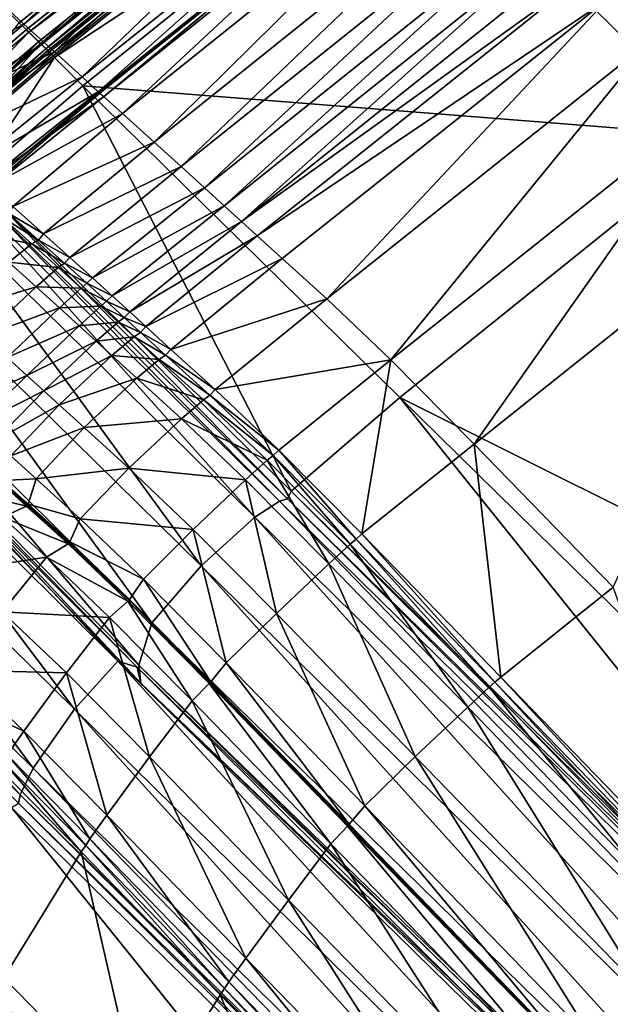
# Model space of a CAD drawing. Header units: millimetres. Extents: x 2387 to 13955, y -4964 to 364.
# Tile 234 of 656: x 6217 to 6232, y -4334 to -4310. Entities that reach past the tile are written whole.
import ezdxf

# ---------------------------------------------------------------- set-up
doc = ezdxf.new("R2010")
doc.units = ezdxf.units.MM
doc.header["$MEASUREMENT"] = 0
doc.layers.add('Predefinito', color=7, linetype='Continuous', true_color=0x000000)

msp = doc.modelspace()

# ---------------------------------------------------------------- linework, layer by layer
at = {"layer": 'Predefinito'}
for points in [[(6243.184, -4302.548, 1229.217), (6231.635, -4309.879, 1229.211), (6232.71, -4310.854, 1230.011)], [(6224.782, -4303.645, 1220.217), (6216.977, -4309.932, 1220.204), (6217.584, -4310.482, 1223.224)], [(6217.584, -4310.482, 1223.224), (6225.393, -4304.201, 1223.246), (6224.782, -4303.645, 1220.217)], [(6225.26, -4304.191, 790.483), (6217.472, -4310.454, 790.507), (6217.123, -4310.114, 792.875)], [(6217.989, -4310.954, 789.703), (6217.472, -4310.454, 790.507), (6225.26, -4304.191, 790.483)], [(6225.393, -4304.201, 1223.246), (6217.584, -4310.482, 1223.224), (6218.322, -4311.15, 1224.958)], [(6225.26, -4304.191, 790.483), (6225.708, -4304.74, 789.682), (6217.989, -4310.954, 789.703)], [(6218.322, -4311.15, 1224.958), (6226.14, -4304.88, 1224.99), (6225.393, -4304.201, 1223.246)], [(6217.641, -4310.62, 788.516), (6225.426, -4304.354, 788.53), (6225.505, -4304.396, 786.101)], [(6225.426, -4304.354, 788.53), (6217.641, -4310.62, 788.516), (6218.009, -4310.974, 789.465)], [(6225.505, -4304.396, 786.101), (6217.698, -4310.68, 786.099), (6217.641, -4310.62, 788.516)], [(6217.698, -4310.68, 786.099), (6225.505, -4304.396, 786.101), (6225.737, -4304.632, 783.683)], [(6218.009, -4310.974, 789.465), (6225.726, -4304.758, 789.473), (6225.426, -4304.354, 788.53)], [(6225.737, -4304.632, 783.683), (6217.935, -4310.913, 783.696), (6217.698, -4310.68, 786.099)], [(6218.108, -4311.082, 782.786), (6217.935, -4310.913, 783.696), (6225.737, -4304.632, 783.683)], [(6218.295, -4311.249, 789.632), (6217.989, -4310.954, 789.703), (6225.708, -4304.74, 789.682)], [(6225.726, -4304.758, 789.473), (6218.009, -4310.974, 789.465), (6218.295, -4311.249, 789.632)], [(6225.737, -4304.632, 783.683), (6225.894, -4304.81, 782.772), (6218.108, -4311.082, 782.786)], [(6225.708, -4304.74, 789.682), (6225.966, -4305.067, 789.625), (6218.295, -4311.249, 789.632)], [(6218.295, -4311.249, 789.632), (6225.966, -4305.067, 789.625), (6225.726, -4304.758, 789.473)], [(6218.19, -4311.161, 782.609), (6218.108, -4311.082, 782.786), (6225.894, -4304.81, 782.772)], [(6218.151, -4311.125, 782.406), (6225.936, -4304.851, 782.406), (6226.115, -4305.005, 780.581)], [(6225.936, -4304.851, 782.406), (6218.151, -4311.125, 782.406), (6218.19, -4311.161, 782.609)], [(6226.115, -4305.005, 780.581), (6218.316, -4311.289, 780.577), (6218.151, -4311.125, 782.406)], [(6225.894, -4304.81, 782.772), (6225.965, -4304.895, 782.602), (6218.19, -4311.161, 782.609)], [(6218.19, -4311.161, 782.609), (6225.965, -4304.895, 782.602), (6225.936, -4304.851, 782.406)], [(6218.316, -4311.289, 780.577), (6226.115, -4305.005, 780.581), (6226.809, -4305.681, 775.523)], [(6226.14, -4304.88, 1224.99), (6218.322, -4311.15, 1224.958), (6218.986, -4311.754, 1225.695)], [(6218.986, -4311.754, 1225.695), (6226.804, -4305.503, 1225.732), (6226.14, -4304.88, 1224.99)], [(6226.809, -4305.681, 775.523), (6219.006, -4311.969, 775.524), (6218.316, -4311.289, 780.577)], [(6226.804, -4305.503, 1225.732), (6218.986, -4311.754, 1225.695), (6219.371, -4312.115, 1225.729)], [(6219.006, -4311.969, 775.524), (6226.809, -4305.681, 775.523), (6234.442, -4313.193, 730.325)], [(6219.371, -4312.115, 1225.729), (6227.166, -4305.892, 1225.755), (6226.804, -4305.503, 1225.732)], [(6245.955, -4305.857, 730.325), (6234.442, -4313.193, 730.325), (6226.809, -4305.681, 775.523)], [(6227.166, -4305.892, 1225.755), (6219.371, -4312.115, 1225.729), (6219.498, -4312.239, 1225.575)], [(6227.212, -4305.874, 1226.282), (6227.166, -4305.892, 1225.755), (6219.386, -4312.132, 1225.751)], [(6219.386, -4312.132, 1225.751), (6219.413, -4312.148, 1226.277), (6227.212, -4305.874, 1226.282)], [(6219.498, -4312.239, 1225.575), (6219.386, -4312.132, 1225.751), (6227.166, -4305.892, 1225.755)], [(6227.212, -4305.874, 1226.282), (6219.413, -4312.148, 1226.277), (6219.961, -4312.641, 1227.173)], [(6219.498, -4312.239, 1225.575), (6227.271, -4306.028, 1225.586), (6227.166, -4305.892, 1225.755)], [(6227.166, -4305.892, 1225.755), (6227.271, -4306.028, 1225.586), (6219.498, -4312.239, 1225.575)], [(6219.961, -4312.641, 1227.173), (6227.771, -4306.362, 1227.193), (6227.212, -4305.874, 1226.282)], [(6227.771, -4306.362, 1227.193), (6219.961, -4312.641, 1227.173), (6220.718, -4313.327, 1228.026)], [(6220.718, -4313.327, 1228.026), (6228.533, -4307.054, 1228.059), (6227.771, -4306.362, 1227.193)], [(6228.533, -4307.054, 1228.059), (6220.718, -4313.327, 1228.026), (6221.373, -4313.919, 1228.418)], [(6221.373, -4313.919, 1228.418), (6229.188, -4307.649, 1228.457), (6228.533, -4307.054, 1228.059)], [(6229.188, -4307.649, 1228.457), (6221.373, -4313.919, 1228.418), (6221.934, -4314.428, 1228.51)], [(6221.934, -4314.428, 1228.51), (6229.748, -4308.161, 1228.55), (6229.188, -4307.649, 1228.457)], [(6229.748, -4308.161, 1228.55), (6221.934, -4314.428, 1228.51), (6222.407, -4314.86, 1228.462)], [(6222.407, -4314.86, 1228.462), (6230.221, -4308.6, 1228.503), (6229.748, -4308.161, 1228.55)], [(6230.221, -4308.6, 1228.503), (6222.407, -4314.86, 1228.462), (6222.82, -4315.239, 1228.457)], [(6222.82, -4315.239, 1228.457), (6230.638, -4308.985, 1228.5), (6230.221, -4308.6, 1228.503)], [(6231.027, -4309.334, 1228.721), (6230.638, -4308.985, 1228.5), (6222.82, -4315.239, 1228.457)], [(6222.82, -4315.239, 1228.457), (6223.201, -4315.586, 1228.677), (6231.027, -4309.334, 1228.721)], [(6231.635, -4309.879, 1229.211), (6231.027, -4309.334, 1228.721), (6223.201, -4315.586, 1228.677)], [(6217.584, -4310.482, 1223.224), (6216.977, -4309.932, 1220.204), (6214.351, -4312.187, 1220.167)], [(6223.201, -4315.586, 1228.677), (6223.803, -4316.132, 1229.166), (6231.635, -4309.879, 1229.211)], [(6231.635, -4309.879, 1229.211), (6223.803, -4316.132, 1229.166), (6224.879, -4317.109, 1229.967)], [(6224.879, -4317.109, 1229.967), (6232.71, -4310.854, 1230.011), (6231.635, -4309.879, 1229.211)], [(6217.472, -4310.454, 790.507), (6217.989, -4310.954, 789.703), (6215.382, -4313.176, 789.76)], [(6214.351, -4312.187, 1220.167), (6214.945, -4312.723, 1223.16), (6217.584, -4310.482, 1223.224)], [(6218.322, -4311.15, 1224.958), (6217.584, -4310.482, 1223.224), (6214.945, -4312.723, 1223.16)], [(6215.064, -4312.927, 786.094), (6215.014, -4312.862, 788.47), (6217.641, -4310.62, 788.516)], [(6218.009, -4310.974, 789.465), (6217.641, -4310.62, 788.516), (6215.014, -4312.862, 788.47)], [(6217.641, -4310.62, 788.516), (6217.698, -4310.68, 786.099), (6215.064, -4312.927, 786.094)], [(6215.306, -4313.162, 783.737), (6215.064, -4312.927, 786.094), (6217.698, -4310.68, 786.099)], [(6217.698, -4310.68, 786.099), (6217.935, -4310.913, 783.696), (6215.306, -4313.162, 783.737)], [(6215.488, -4313.332, 782.828), (6215.306, -4313.162, 783.737), (6217.935, -4310.913, 783.696)], [(6217.935, -4310.913, 783.696), (6218.108, -4311.082, 782.786), (6215.488, -4313.332, 782.828)], [(6232.71, -4310.854, 1230.011), (6224.879, -4317.109, 1229.967), (6226.421, -4318.579, 1230.833)], [(6226.421, -4318.579, 1230.833), (6234.251, -4312.323, 1230.876), (6232.71, -4310.854, 1230.011)], [(6214.945, -4312.723, 1223.16), (6215.653, -4313.356, 1224.861), (6218.322, -4311.15, 1224.958)], [(6215.014, -4312.862, 788.47), (6215.409, -4313.204, 789.436), (6218.009, -4310.974, 789.465)], [(6215.711, -4313.47, 789.647), (6215.382, -4313.176, 789.76), (6217.989, -4310.954, 789.703)], [(6218.295, -4311.249, 789.632), (6218.009, -4310.974, 789.465), (6215.409, -4313.204, 789.436)], [(6215.575, -4313.412, 782.63), (6215.488, -4313.332, 782.828), (6218.108, -4311.082, 782.786)], [(6218.19, -4311.161, 782.609), (6218.151, -4311.125, 782.406), (6215.535, -4313.38, 782.404)], [(6215.695, -4313.548, 780.565), (6215.535, -4313.38, 782.404), (6218.151, -4311.125, 782.406)], [(6215.535, -4313.38, 782.404), (6215.575, -4313.412, 782.63), (6218.19, -4311.161, 782.609)], [(6218.108, -4311.082, 782.786), (6218.19, -4311.161, 782.609), (6215.575, -4313.412, 782.63)], [(6218.986, -4311.754, 1225.695), (6218.322, -4311.15, 1224.958), (6215.653, -4313.356, 1224.861)], [(6218.151, -4311.125, 782.406), (6218.316, -4311.289, 780.577), (6215.695, -4313.548, 780.565)], [(6217.989, -4310.954, 789.703), (6218.295, -4311.249, 789.632), (6215.711, -4313.47, 789.647)], [(6215.409, -4313.204, 789.436), (6215.711, -4313.47, 789.647), (6218.295, -4311.249, 789.632)], [(6216.383, -4314.229, 775.526), (6215.695, -4313.548, 780.565), (6218.316, -4311.289, 780.577)], [(6218.316, -4311.289, 780.577), (6219.006, -4311.969, 775.524), (6216.383, -4314.229, 775.526)], [(6215.653, -4313.356, 1224.861), (6216.291, -4313.926, 1225.589), (6218.986, -4311.754, 1225.695)], [(6219.371, -4312.115, 1225.729), (6218.986, -4311.754, 1225.695), (6216.291, -4313.926, 1225.589)], [(6216.291, -4313.926, 1225.589), (6216.676, -4314.267, 1225.662), (6219.371, -4312.115, 1225.729)], [(6224.016, -4321.74, 730.353), (6216.383, -4314.229, 775.526), (6219.006, -4311.969, 775.524)], [(6219.498, -4312.239, 1225.575), (6219.371, -4312.115, 1225.729), (6216.676, -4314.267, 1225.662)], [(6219.413, -4312.148, 1226.277), (6219.386, -4312.132, 1225.751), (6216.733, -4314.333, 1225.75)], [(6216.82, -4314.398, 1225.557), (6216.733, -4314.333, 1225.75), (6219.386, -4312.132, 1225.751)], [(6219.386, -4312.132, 1225.751), (6219.498, -4312.239, 1225.575), (6216.82, -4314.398, 1225.557)], [(6234.442, -4313.193, 730.325), (6226.639, -4319.481, 730.332), (6219.006, -4311.969, 775.524)], [(6219.006, -4311.969, 775.524), (6226.639, -4319.481, 730.332), (6224.016, -4321.74, 730.353)], [(6216.676, -4314.267, 1225.662), (6216.82, -4314.398, 1225.557), (6219.498, -4312.239, 1225.575)], [(6216.733, -4314.333, 1225.75), (6216.779, -4314.388, 1226.263), (6219.413, -4312.148, 1226.277)], [(6219.961, -4312.641, 1227.173), (6219.413, -4312.148, 1226.277), (6216.779, -4314.388, 1226.263)], [(6234.251, -4312.323, 1230.876), (6226.421, -4318.579, 1230.833), (6228.423, -4320.604, 1231.518)], [(6228.423, -4320.604, 1231.518), (6236.256, -4314.351, 1231.561), (6234.251, -4312.323, 1230.876)], [(6216.779, -4314.388, 1226.263), (6217.317, -4314.877, 1227.116), (6219.961, -4312.641, 1227.173)], [(6220.718, -4313.327, 1228.026), (6219.961, -4312.641, 1227.173), (6217.317, -4314.877, 1227.116)], [(6226.639, -4319.481, 730.332), (6234.442, -4313.193, 730.325), (6255.437, -4333.854, 608.078)], [(6217.317, -4314.877, 1227.116), (6218.053, -4315.538, 1227.923), (6220.718, -4313.327, 1228.026)], [(6221.373, -4313.919, 1228.418), (6220.718, -4313.327, 1228.026), (6218.053, -4315.538, 1227.923)], [(6218.053, -4315.538, 1227.923), (6218.689, -4316.108, 1228.295), (6221.373, -4313.919, 1228.418)], [(6221.934, -4314.428, 1228.51), (6221.373, -4313.919, 1228.418), (6218.689, -4316.108, 1228.295)], [(6223.93, -4321.923, 730.368), (6216.298, -4314.412, 775.527), (6216.383, -4314.229, 775.526)], [(6216.383, -4314.229, 775.526), (6224.016, -4321.74, 730.353), (6223.93, -4321.923, 730.368)], [(6223.144, -4322.371, 730.332), (6215.51, -4314.859, 775.524), (6216.104, -4314.472, 775.526)], [(6223.737, -4321.983, 730.353), (6216.104, -4314.472, 775.526), (6216.298, -4314.412, 775.527)], [(6216.104, -4314.472, 775.526), (6223.737, -4321.983, 730.353), (6223.144, -4322.371, 730.332)], [(6216.298, -4314.412, 775.527), (6223.93, -4321.923, 730.368), (6223.737, -4321.983, 730.353)], [(6218.689, -4316.108, 1228.295), (6219.238, -4316.602, 1228.382), (6221.934, -4314.428, 1228.51)], [(6222.407, -4314.86, 1228.462), (6221.934, -4314.428, 1228.51), (6219.238, -4316.602, 1228.382)], [(6236.256, -4314.351, 1231.561), (6228.423, -4320.604, 1231.518), (6231.771, -4324.058, 1232.1)], [(6221.855, -4323.537, 730.325), (6214.222, -4316.025, 775.523), (6215.51, -4314.859, 775.524)], [(6215.51, -4314.859, 775.524), (6223.144, -4322.371, 730.332), (6221.855, -4323.537, 730.325)], [(6218.053, -4315.538, 1227.923), (6217.317, -4314.877, 1227.116), (6217.217, -4315.045, 1227.078)], [(6219.238, -4316.602, 1228.382), (6219.712, -4317.034, 1228.333), (6222.407, -4314.86, 1228.462)], [(6222.82, -4315.239, 1228.457), (6222.407, -4314.86, 1228.462), (6219.712, -4317.034, 1228.333)], [(6217.772, -4315.782, 1227.923), (6217.037, -4315.121, 1227.116), (6216.464, -4315.532, 1227.173)], [(6217.937, -4315.689, 1227.854), (6217.217, -4315.045, 1227.078), (6217.037, -4315.121, 1227.116)], [(6217.037, -4315.121, 1227.116), (6217.772, -4315.782, 1227.923), (6217.937, -4315.689, 1227.854)], [(6217.217, -4315.045, 1227.078), (6217.937, -4315.689, 1227.854), (6218.053, -4315.538, 1227.923)], [(6219.712, -4317.034, 1228.333), (6220.132, -4317.419, 1228.328), (6222.82, -4315.239, 1228.457)], [(6223.201, -4315.586, 1228.677), (6222.82, -4315.239, 1228.457), (6220.132, -4317.419, 1228.328)], [(6216.464, -4315.532, 1227.173), (6217.222, -4316.219, 1228.026), (6217.772, -4315.782, 1227.923)], [(6218.559, -4316.243, 1228.213), (6217.937, -4315.689, 1227.854), (6217.772, -4315.782, 1227.923)], [(6218.689, -4316.108, 1228.295), (6218.053, -4315.538, 1227.923), (6217.937, -4315.689, 1227.854)], [(6217.937, -4315.689, 1227.854), (6218.559, -4316.243, 1228.213), (6218.689, -4316.108, 1228.295)], [(6220.132, -4317.419, 1228.328), (6220.518, -4317.774, 1228.552), (6223.201, -4315.586, 1228.677)], [(6223.803, -4316.132, 1229.166), (6223.201, -4315.586, 1228.677), (6220.518, -4317.774, 1228.552)], [(6218.409, -4316.353, 1228.295), (6217.772, -4315.782, 1227.923), (6217.222, -4316.219, 1228.026)], [(6217.772, -4315.782, 1227.923), (6218.409, -4316.353, 1228.295), (6218.559, -4316.243, 1228.213)], [(6220.661, -4324.914, 730.377), (6213.093, -4317.402, 775.527), (6214.222, -4316.025, 775.523)], [(6214.222, -4316.025, 775.523), (6221.855, -4323.537, 730.325), (6220.661, -4324.914, 730.377)], [(6219.238, -4316.602, 1228.382), (6218.689, -4316.108, 1228.295), (6218.559, -4316.243, 1228.213)], [(6220.518, -4317.774, 1228.552), (6221.12, -4318.324, 1229.042), (6223.803, -4316.132, 1229.166)], [(6224.879, -4317.109, 1229.967), (6223.803, -4316.132, 1229.166), (6221.12, -4318.324, 1229.042)], [(6217.879, -4316.814, 1228.419), (6217.222, -4316.219, 1228.026), (6215.948, -4317.401, 1228.06)], [(6217.222, -4316.219, 1228.026), (6217.879, -4316.814, 1228.419), (6218.409, -4316.353, 1228.295)], [(6218.958, -4316.847, 1228.382), (6218.409, -4316.353, 1228.295), (6217.879, -4316.814, 1228.419)], [(6219.1, -4316.727, 1228.296), (6218.559, -4316.243, 1228.213), (6218.409, -4316.353, 1228.295)], [(6218.409, -4316.353, 1228.295), (6218.958, -4316.847, 1228.382), (6219.1, -4316.727, 1228.296)], [(6218.559, -4316.243, 1228.213), (6219.1, -4316.727, 1228.296), (6219.238, -4316.602, 1228.382)], [(6219.712, -4317.034, 1228.333), (6219.238, -4316.602, 1228.382), (6219.1, -4316.727, 1228.296)], [(6215.948, -4317.401, 1228.06), (6216.613, -4318.005, 1228.46), (6217.879, -4316.814, 1228.419)], [(6218.441, -4317.324, 1228.511), (6217.879, -4316.814, 1228.419), (6216.613, -4318.005, 1228.46)], [(6217.879, -4316.814, 1228.419), (6218.441, -4317.324, 1228.511), (6218.958, -4316.847, 1228.382)], [(6219.432, -4317.279, 1228.333), (6218.958, -4316.847, 1228.382), (6218.441, -4317.324, 1228.511)], [(6219.575, -4317.16, 1228.246), (6219.1, -4316.727, 1228.296), (6218.958, -4316.847, 1228.382)], [(6218.958, -4316.847, 1228.382), (6219.432, -4317.279, 1228.333), (6219.575, -4317.16, 1228.246)], [(6219.1, -4316.727, 1228.296), (6219.575, -4317.16, 1228.246), (6219.712, -4317.034, 1228.333)], [(6220.132, -4317.419, 1228.328), (6219.712, -4317.034, 1228.333), (6219.575, -4317.16, 1228.246)], [(6221.12, -4318.324, 1229.042), (6222.189, -4319.293, 1229.84), (6224.879, -4317.109, 1229.967)], [(6226.421, -4318.579, 1230.833), (6224.879, -4317.109, 1229.967), (6222.189, -4319.293, 1229.84)], [(6216.613, -4318.005, 1228.46), (6217.18, -4318.52, 1228.555), (6218.441, -4317.324, 1228.511)], [(6218.914, -4317.754, 1228.463), (6218.441, -4317.324, 1228.511), (6217.18, -4318.52, 1228.555)], [(6218.441, -4317.324, 1228.511), (6218.914, -4317.754, 1228.463), (6219.432, -4317.279, 1228.333)], [(6219.852, -4317.664, 1228.328), (6219.432, -4317.279, 1228.333), (6218.914, -4317.754, 1228.463)], [(6220, -4317.552, 1228.243), (6219.575, -4317.16, 1228.246), (6219.432, -4317.279, 1228.333)], [(6219.432, -4317.279, 1228.333), (6219.852, -4317.664, 1228.328), (6220, -4317.552, 1228.243)], [(6219.575, -4317.16, 1228.246), (6220, -4317.552, 1228.243), (6220.132, -4317.419, 1228.328)], [(6220.348, -4325.935, 730.534), (6212.977, -4318.424, 775.54), (6213.093, -4317.402, 775.527)], [(6213.093, -4317.402, 775.527), (6220.661, -4324.914, 730.377), (6220.348, -4325.935, 730.534)], [(6220.391, -4317.913, 1228.468), (6220, -4317.552, 1228.243), (6219.852, -4317.664, 1228.328)], [(6220.518, -4317.774, 1228.552), (6220.132, -4317.419, 1228.328), (6220, -4317.552, 1228.243)], [(6220, -4317.552, 1228.243), (6220.391, -4317.913, 1228.468), (6220.518, -4317.774, 1228.552)], [(6217.18, -4318.52, 1228.555), (6217.652, -4318.949, 1228.506), (6218.914, -4317.754, 1228.463)], [(6219.325, -4318.129, 1228.456), (6218.914, -4317.754, 1228.463), (6217.652, -4318.949, 1228.506)], [(6218.914, -4317.754, 1228.463), (6219.325, -4318.129, 1228.456), (6219.852, -4317.664, 1228.328)], [(6220.237, -4318.018, 1228.552), (6219.852, -4317.664, 1228.328), (6219.325, -4318.129, 1228.456)], [(6219.852, -4317.664, 1228.328), (6220.237, -4318.018, 1228.552), (6220.391, -4317.913, 1228.468)], [(6221.12, -4318.324, 1229.042), (6220.518, -4317.774, 1228.552), (6220.391, -4317.913, 1228.468)], [(6219.325, -4318.129, 1228.456), (6219.702, -4318.473, 1228.676), (6220.237, -4318.018, 1228.552)], [(6220.839, -4318.568, 1229.042), (6220.237, -4318.018, 1228.552), (6219.702, -4318.473, 1228.676)], [(6220.995, -4318.464, 1228.96), (6220.391, -4317.913, 1228.468), (6220.237, -4318.018, 1228.552)], [(6220.237, -4318.018, 1228.552), (6220.839, -4318.568, 1229.042), (6220.995, -4318.464, 1228.96)], [(6220.391, -4317.913, 1228.468), (6220.995, -4318.464, 1228.96), (6221.12, -4318.324, 1229.042)], [(6217.652, -4318.949, 1228.506), (6218.06, -4319.32, 1228.499), (6219.325, -4318.129, 1228.456)], [(6219.702, -4318.473, 1228.676), (6219.325, -4318.129, 1228.456), (6218.06, -4319.32, 1228.499)], [(6218.8, -4326.997, 730.325), (6211.167, -4319.485, 775.523), (6212.28, -4318.324, 775.527)], [(6212.28, -4318.324, 775.527), (6219.847, -4325.835, 730.377), (6218.8, -4326.997, 730.325)], [(6219.847, -4325.835, 730.377), (6212.28, -4318.324, 775.527), (6212.937, -4318.469, 775.54)], [(6212.937, -4318.469, 775.54), (6220.308, -4325.98, 730.534), (6219.847, -4325.835, 730.377)], [(6220.308, -4325.98, 730.534), (6212.937, -4318.469, 775.54), (6213.162, -4318.858, 775.548)], [(6212.977, -4318.424, 775.54), (6220.348, -4325.935, 730.534), (6220.402, -4326.367, 730.639)], [(6220.402, -4326.367, 730.639), (6213.162, -4318.858, 775.548), (6212.977, -4318.424, 775.54)], [(6217.652, -4318.949, 1228.506), (6217.18, -4318.52, 1228.555), (6215.968, -4319.71, 1228.243)], [(6218.06, -4319.32, 1228.499), (6218.433, -4319.661, 1228.718), (6219.702, -4318.473, 1228.676)], [(6220.301, -4319.019, 1229.165), (6219.702, -4318.473, 1228.676), (6218.433, -4319.661, 1228.718)], [(6219.702, -4318.473, 1228.676), (6220.301, -4319.019, 1229.165), (6220.839, -4318.568, 1229.042)], [(6222.06, -4319.429, 1229.756), (6220.995, -4318.464, 1228.96), (6220.839, -4318.568, 1229.042)], [(6222.189, -4319.293, 1229.84), (6221.12, -4318.324, 1229.042), (6220.995, -4318.464, 1228.96)], [(6220.995, -4318.464, 1228.96), (6222.06, -4319.429, 1229.756), (6222.189, -4319.293, 1229.84)], [(6221.909, -4319.537, 1229.84), (6220.839, -4318.568, 1229.042), (6220.301, -4319.019, 1229.165)], [(6220.839, -4318.568, 1229.042), (6221.909, -4319.537, 1229.84), (6222.06, -4319.429, 1229.756)], [(6222.189, -4319.293, 1229.84), (6223.724, -4320.753, 1230.703), (6226.421, -4318.579, 1230.833)], [(6226.421, -4318.579, 1230.833), (6223.724, -4320.753, 1230.703), (6225.722, -4322.773, 1231.387)], [(6225.722, -4322.773, 1231.387), (6228.423, -4320.604, 1231.518), (6226.421, -4318.579, 1230.833)], [(6213.162, -4318.858, 775.548), (6220.402, -4326.367, 730.639), (6220.308, -4325.98, 730.534)], [(6215.968, -4319.71, 1228.243), (6216.443, -4320.142, 1228.192), (6217.652, -4318.949, 1228.506)], [(6218.06, -4319.32, 1228.499), (6217.652, -4318.949, 1228.506), (6216.443, -4320.142, 1228.192)], [(6218.433, -4319.661, 1228.718), (6219.031, -4320.205, 1229.206), (6220.301, -4319.019, 1229.165)], [(6221.378, -4319.997, 1229.966), (6220.301, -4319.019, 1229.165), (6219.031, -4320.205, 1229.206)], [(6220.301, -4319.019, 1229.165), (6221.378, -4319.997, 1229.966), (6221.909, -4319.537, 1229.84)], [(6217.803, -4328.42, 730.332), (6210.17, -4320.908, 775.524), (6211.167, -4319.485, 775.523)], [(6211.167, -4319.485, 775.523), (6218.8, -4326.997, 730.325), (6217.803, -4328.42, 730.332)], [(6216.443, -4320.142, 1228.192), (6216.874, -4320.532, 1228.189), (6218.06, -4319.32, 1228.499)], [(6218.433, -4319.661, 1228.718), (6218.06, -4319.32, 1228.499), (6216.874, -4320.532, 1228.189)], [(6223.589, -4320.881, 1230.617), (6222.06, -4319.429, 1229.756), (6221.909, -4319.537, 1229.84)], [(6223.724, -4320.753, 1230.703), (6222.189, -4319.293, 1229.84), (6222.06, -4319.429, 1229.756)], [(6222.06, -4319.429, 1229.756), (6223.589, -4320.881, 1230.617), (6223.724, -4320.753, 1230.703)], [(6245.01, -4342.401, 608.116), (6224.016, -4321.74, 730.353), (6226.639, -4319.481, 730.332)], [(6255.437, -4333.854, 608.078), (6247.633, -4340.142, 608.088), (6226.639, -4319.481, 730.332)], [(6226.639, -4319.481, 730.332), (6247.633, -4340.142, 608.088), (6245.01, -4342.401, 608.116)], [(6216.874, -4320.532, 1228.189), (6217.271, -4320.893, 1228.415), (6218.433, -4319.661, 1228.718)], [(6219.031, -4320.205, 1229.206), (6218.433, -4319.661, 1228.718), (6217.271, -4320.893, 1228.415)], [(6223.444, -4320.997, 1230.703), (6221.909, -4319.537, 1229.84), (6221.378, -4319.997, 1229.966)], [(6221.909, -4319.537, 1229.84), (6223.444, -4320.997, 1230.703), (6223.589, -4320.881, 1230.617)], [(6219.031, -4320.205, 1229.206), (6220.111, -4321.187, 1230.008), (6221.378, -4319.997, 1229.966)], [(6222.923, -4321.469, 1230.832), (6221.378, -4319.997, 1229.966), (6220.111, -4321.187, 1230.008)], [(6221.378, -4319.997, 1229.966), (6222.923, -4321.469, 1230.832), (6223.444, -4320.997, 1230.703)], [(6217.271, -4320.893, 1228.415), (6217.877, -4321.444, 1228.907), (6219.031, -4320.205, 1229.206)], [(6220.111, -4321.187, 1230.008), (6219.031, -4320.205, 1229.206), (6217.877, -4321.444, 1228.907)], [(6228.423, -4320.604, 1231.518), (6225.722, -4322.773, 1231.387), (6229.065, -4326.223, 1231.969)], [(6229.065, -4326.223, 1231.969), (6231.771, -4324.058, 1232.1), (6228.423, -4320.604, 1231.518)], [(6217.492, -4329.058, 730.353), (6209.859, -4321.546, 775.525), (6210.17, -4320.908, 775.524)], [(6210.17, -4320.908, 775.524), (6217.803, -4328.42, 730.332), (6217.492, -4329.058, 730.353)], [(6217.877, -4321.444, 1228.907), (6217.271, -4320.893, 1228.415), (6217.055, -4321.481, 1227.509)], [(6223.589, -4320.881, 1230.617), (6223.444, -4320.997, 1230.703), (6225.442, -4323.017, 1231.387)], [(6223.724, -4320.753, 1230.703), (6223.589, -4320.881, 1230.617), (6225.584, -4322.898, 1231.3)], [(6225.442, -4323.017, 1231.387), (6225.584, -4322.898, 1231.3), (6223.589, -4320.881, 1230.617)], [(6225.584, -4322.898, 1231.3), (6225.722, -4322.773, 1231.387), (6223.724, -4320.753, 1230.703)], [(6223.444, -4320.997, 1230.703), (6222.923, -4321.469, 1230.832), (6224.925, -4323.493, 1231.518)], [(6224.925, -4323.493, 1231.518), (6225.442, -4323.017, 1231.387), (6223.444, -4320.997, 1230.703)], [(6217.877, -4321.444, 1228.907), (6218.937, -4322.408, 1229.703), (6220.111, -4321.187, 1230.008)], [(6221.659, -4322.662, 1230.875), (6220.111, -4321.187, 1230.008), (6218.937, -4322.408, 1229.703)], [(6220.111, -4321.187, 1230.008), (6221.659, -4322.662, 1230.875), (6222.923, -4321.469, 1230.832)], [(6209.859, -4321.546, 775.525), (6217.492, -4329.058, 730.353), (6217.456, -4329.257, 730.367)], [(6217.647, -4322.1, 1228.013), (6217.015, -4321.526, 1227.509), (6216.458, -4321.814, 1228.415)], [(6217.015, -4321.526, 1227.509), (6217.647, -4322.1, 1228.013), (6217.822, -4322.215, 1227.417)], [(6217.822, -4322.215, 1227.417), (6217.173, -4321.626, 1226.904), (6217.015, -4321.526, 1227.509)], [(6217.055, -4321.481, 1227.509), (6217.686, -4322.055, 1228.013), (6217.877, -4321.444, 1228.907)], [(6217.686, -4322.055, 1228.013), (6217.055, -4321.481, 1227.509), (6217.173, -4321.626, 1226.904)], [(6217.173, -4321.626, 1226.904), (6217.822, -4322.215, 1227.417), (6217.686, -4322.055, 1228.013)], [(6218.937, -4322.408, 1229.703), (6217.877, -4321.444, 1228.907), (6217.686, -4322.055, 1228.013)], [(6222.923, -4321.469, 1230.832), (6221.659, -4322.662, 1230.875), (6223.662, -4324.688, 1231.561)], [(6223.662, -4324.688, 1231.561), (6224.925, -4323.493, 1231.518), (6222.923, -4321.469, 1230.832)], [(6216.458, -4321.814, 1228.415), (6217.064, -4322.365, 1228.907), (6217.647, -4322.1, 1228.013)], [(6244.925, -4342.584, 608.135), (6223.93, -4321.923, 730.368), (6224.016, -4321.74, 730.353)], [(6224.016, -4321.74, 730.353), (6245.01, -4342.401, 608.116), (6244.925, -4342.584, 608.135)], [(6218.646, -4323.011, 1228.79), (6217.647, -4322.1, 1228.013), (6217.064, -4322.365, 1228.907)], [(6217.647, -4322.1, 1228.013), (6218.646, -4323.011, 1228.79), (6218.781, -4323.09, 1228.181)], [(6218.781, -4323.09, 1228.181), (6217.822, -4322.215, 1227.417), (6217.647, -4322.1, 1228.013)], [(6217.686, -4322.055, 1228.013), (6218.686, -4322.966, 1228.79), (6218.937, -4322.408, 1229.703)], [(6218.686, -4322.966, 1228.79), (6217.686, -4322.055, 1228.013), (6217.822, -4322.215, 1227.417)], [(6244.138, -4343.032, 608.088), (6223.144, -4322.371, 730.332), (6223.737, -4321.983, 730.353)], [(6244.732, -4342.644, 608.116), (6223.737, -4321.983, 730.353), (6223.93, -4321.923, 730.368)], [(6223.737, -4321.983, 730.353), (6244.732, -4342.644, 608.116), (6244.138, -4343.032, 608.088)], [(6223.93, -4321.923, 730.368), (6244.925, -4342.584, 608.135), (6244.732, -4342.644, 608.116)], [(6217.822, -4322.215, 1227.417), (6218.781, -4323.09, 1228.181), (6218.686, -4322.966, 1228.79)], [(6218.124, -4323.33, 1229.703), (6217.064, -4322.365, 1228.907), (6215.979, -4323.664, 1229.206)], [(6217.064, -4322.365, 1228.907), (6218.124, -4323.33, 1229.703), (6218.646, -4323.011, 1228.79)], [(6220.459, -4323.861, 1230.562), (6218.937, -4322.408, 1229.703), (6218.686, -4322.966, 1228.79)], [(6218.937, -4322.408, 1229.703), (6220.459, -4323.861, 1230.562), (6221.659, -4322.662, 1230.875)], [(6242.85, -4344.198, 608.078), (6221.855, -4323.537, 730.325), (6223.144, -4322.371, 730.332)], [(6223.144, -4322.371, 730.332), (6244.138, -4343.032, 608.088), (6242.85, -4344.198, 608.078)], [(6221.659, -4322.662, 1230.875), (6220.459, -4323.861, 1230.562), (6222.45, -4325.877, 1231.245)], [(6222.45, -4325.877, 1231.245), (6223.662, -4324.688, 1231.561), (6221.659, -4322.662, 1230.875)], [(6225.722, -4322.773, 1231.387), (6225.584, -4322.898, 1231.3), (6228.926, -4326.347, 1231.882)], [(6228.926, -4326.347, 1231.882), (6229.065, -4326.223, 1231.969), (6225.722, -4322.773, 1231.387)], [(6220.088, -4324.393, 1229.622), (6218.646, -4323.011, 1228.79), (6218.124, -4323.33, 1229.703)], [(6218.646, -4323.011, 1228.79), (6220.088, -4324.393, 1229.622), (6220.17, -4324.425, 1228.996)], [(6220.17, -4324.425, 1228.996), (6218.781, -4323.09, 1228.181), (6218.646, -4323.011, 1228.79)], [(6218.686, -4322.966, 1228.79), (6220.128, -4324.348, 1229.622), (6220.459, -4323.861, 1230.562)], [(6220.128, -4324.348, 1229.622), (6218.686, -4322.966, 1228.79), (6218.781, -4323.09, 1228.181)], [(6225.442, -4323.017, 1231.387), (6224.925, -4323.493, 1231.518), (6228.269, -4326.944, 1232.1)], [(6225.584, -4322.898, 1231.3), (6225.442, -4323.017, 1231.387), (6228.785, -4326.467, 1231.969)], [(6228.269, -4326.944, 1232.1), (6228.785, -4326.467, 1231.969), (6225.442, -4323.017, 1231.387)], [(6228.785, -4326.467, 1231.969), (6228.926, -4326.347, 1231.882), (6225.584, -4322.898, 1231.3)], [(6218.781, -4323.09, 1228.181), (6220.17, -4324.425, 1228.996), (6220.128, -4324.348, 1229.622)], [(6215.979, -4323.664, 1229.206), (6217.059, -4324.646, 1230.008), (6218.124, -4323.33, 1229.703)], [(6219.646, -4324.782, 1230.562), (6218.124, -4323.33, 1229.703), (6217.059, -4324.646, 1230.008)], [(6218.124, -4323.33, 1229.703), (6219.646, -4324.782, 1230.562), (6220.088, -4324.393, 1229.622)], [(6224.925, -4323.493, 1231.518), (6223.662, -4324.688, 1231.561), (6227.007, -4328.138, 1232.143)], [(6227.007, -4328.138, 1232.143), (6228.269, -4326.944, 1232.1), (6224.925, -4323.493, 1231.518)], [(6241.72, -4345.574, 608.147), (6220.661, -4324.914, 730.377), (6221.855, -4323.537, 730.325)], [(6221.855, -4323.537, 730.325), (6242.85, -4344.198, 608.078), (6241.72, -4345.574, 608.147)], [(6220.459, -4323.861, 1230.562), (6220.128, -4324.348, 1229.622), (6222.087, -4326.335, 1230.296)], [(6222.087, -4326.335, 1230.296), (6222.45, -4325.877, 1231.245), (6220.459, -4323.861, 1230.562)], [(6231.771, -4324.058, 1232.1), (6229.065, -4326.223, 1231.969), (6234.638, -4331.973, 1232.526)], [(6220.088, -4324.393, 1229.622), (6219.646, -4324.782, 1230.562), (6221.638, -4326.798, 1231.245)], [(6220.17, -4324.425, 1228.996), (6220.088, -4324.393, 1229.622), (6222.047, -4326.38, 1230.296)], [(6221.638, -4326.798, 1231.245), (6222.047, -4326.38, 1230.296), (6220.088, -4324.393, 1229.622)], [(6222.107, -4326.393, 1229.664), (6222.087, -4326.335, 1230.296), (6220.128, -4324.348, 1229.622)], [(6220.128, -4324.348, 1229.622), (6220.17, -4324.425, 1228.996), (6222.107, -4326.393, 1229.664)], [(6222.047, -4326.38, 1230.296), (6222.107, -4326.393, 1229.664), (6220.17, -4324.425, 1228.996)], [(6218.607, -4326.122, 1230.875), (6217.059, -4324.646, 1230.008), (6216.037, -4326.052, 1229.966)], [(6217.059, -4324.646, 1230.008), (6218.607, -4326.122, 1230.875), (6219.646, -4324.782, 1230.562)], [(6223.662, -4324.688, 1231.561), (6222.45, -4325.877, 1231.245), (6225.79, -4329.323, 1231.827)], [(6225.79, -4329.323, 1231.827), (6227.007, -4328.138, 1232.143), (6223.662, -4324.688, 1231.561)], [(6219.646, -4324.782, 1230.562), (6218.607, -4326.122, 1230.875), (6220.61, -4328.147, 1231.561)], [(6220.61, -4328.147, 1231.561), (6221.638, -4326.798, 1231.245), (6219.646, -4324.782, 1230.562)], [(6241.602, -4346.595, 608.352), (6220.348, -4325.935, 730.534), (6220.661, -4324.914, 730.377)], [(6220.661, -4324.914, 730.377), (6241.72, -4345.574, 608.147), (6241.602, -4346.595, 608.352)], [(6239.795, -4347.658, 608.078), (6218.8, -4326.997, 730.325), (6219.847, -4325.835, 730.377)], [(6219.847, -4325.835, 730.377), (6240.907, -4346.496, 608.147), (6239.795, -4347.658, 608.078)], [(6240.907, -4346.496, 608.147), (6219.847, -4325.835, 730.377), (6220.308, -4325.98, 730.534)], [(6222.45, -4325.877, 1231.245), (6222.087, -4326.335, 1230.296), (6225.413, -4329.769, 1230.878)], [(6225.413, -4329.769, 1230.878), (6225.79, -4329.323, 1231.827), (6222.45, -4325.877, 1231.245)], [(6217.581, -4327.524, 1230.832), (6216.037, -4326.052, 1229.966), (6215.647, -4326.636, 1229.84)], [(6216.037, -4326.052, 1229.966), (6217.581, -4327.524, 1230.832), (6218.607, -4326.122, 1230.875)], [(6218.607, -4326.122, 1230.875), (6217.581, -4327.524, 1230.832), (6219.582, -4329.548, 1231.518)], [(6219.582, -4329.548, 1231.518), (6220.61, -4328.147, 1231.561), (6218.607, -4326.122, 1230.875)], [(6220.308, -4325.98, 730.534), (6241.562, -4346.64, 608.352), (6240.907, -4346.496, 608.147)], [(6241.562, -4346.64, 608.352), (6220.308, -4325.98, 730.534), (6220.402, -4326.367, 730.639)], [(6220.348, -4325.935, 730.534), (6241.602, -4346.595, 608.352), (6241.786, -4347.027, 608.489)], [(6241.786, -4347.027, 608.489), (6220.402, -4326.367, 730.639), (6220.348, -4325.935, 730.534)], [(6220.402, -4326.367, 730.639), (6241.786, -4347.027, 608.489), (6241.562, -4346.64, 608.352)], [(6222.087, -4326.335, 1230.296), (6222.107, -4326.393, 1229.664), (6225.425, -4329.819, 1230.246)], [(6225.425, -4329.819, 1230.246), (6225.413, -4329.769, 1230.878), (6222.087, -4326.335, 1230.296)], [(6228.926, -4326.347, 1231.882), (6228.785, -4326.467, 1231.969), (6234.357, -4332.216, 1232.526)], [(6229.065, -4326.223, 1231.969), (6228.926, -4326.347, 1231.882), (6234.497, -4332.094, 1232.439)], [(6234.357, -4332.216, 1232.526), (6234.497, -4332.094, 1232.439), (6228.926, -4326.347, 1231.882)], [(6234.497, -4332.094, 1232.439), (6234.638, -4331.973, 1232.526), (6229.065, -4326.223, 1231.969)], [(6222.047, -4326.38, 1230.296), (6221.638, -4326.798, 1231.245), (6224.977, -4330.244, 1231.827)], [(6224.977, -4330.244, 1231.827), (6225.374, -4329.814, 1230.878), (6222.047, -4326.38, 1230.296)], [(6222.107, -4326.393, 1229.664), (6222.047, -4326.38, 1230.296), (6225.374, -4329.814, 1230.878)], [(6225.374, -4329.814, 1230.878), (6225.425, -4329.819, 1230.246), (6222.107, -4326.393, 1229.664)], [(6228.785, -4326.467, 1231.969), (6228.269, -4326.944, 1232.1), (6233.844, -4332.696, 1232.656)], [(6233.844, -4332.696, 1232.656), (6234.357, -4332.216, 1232.526), (6228.785, -4326.467, 1231.969)], [(6215.647, -4326.636, 1229.84), (6217.178, -4328.1, 1230.703), (6217.581, -4327.524, 1230.832)], [(6221.638, -4326.798, 1231.245), (6220.61, -4328.147, 1231.561), (6223.955, -4331.597, 1232.143)], [(6223.955, -4331.597, 1232.143), (6224.977, -4330.244, 1231.827), (6221.638, -4326.798, 1231.245)], [(6238.797, -4349.081, 608.088), (6217.803, -4328.42, 730.332), (6218.8, -4326.997, 730.325)], [(6218.8, -4326.997, 730.325), (6239.795, -4347.658, 608.078), (6238.797, -4349.081, 608.088)], [(6228.269, -4326.944, 1232.1), (6227.007, -4328.138, 1232.143), (6232.581, -4333.89, 1232.7)], [(6232.581, -4333.89, 1232.7), (6233.844, -4332.696, 1232.656), (6228.269, -4326.944, 1232.1)], [(6217.581, -4327.524, 1230.832), (6217.178, -4328.1, 1230.703), (6219.174, -4330.121, 1231.387)], [(6219.174, -4330.121, 1231.387), (6219.582, -4329.548, 1231.518), (6217.581, -4327.524, 1230.832)], [(6217.08, -4328.26, 1230.617), (6216.969, -4328.412, 1230.703), (6218.965, -4330.433, 1231.387)], [(6217.178, -4328.1, 1230.703), (6217.08, -4328.26, 1230.617), (6219.073, -4330.279, 1231.3)], [(6218.965, -4330.433, 1231.387), (6219.073, -4330.279, 1231.3), (6217.08, -4328.26, 1230.617)], [(6219.073, -4330.279, 1231.3), (6219.174, -4330.121, 1231.387), (6217.178, -4328.1, 1230.703)], [(6220.61, -4328.147, 1231.561), (6219.582, -4329.548, 1231.518), (6222.927, -4332.998, 1232.1)], [(6222.927, -4332.998, 1232.1), (6223.955, -4331.597, 1232.143), (6220.61, -4328.147, 1231.561)], [(6227.007, -4328.138, 1232.143), (6225.79, -4329.323, 1231.827), (6231.357, -4335.066, 1232.384)], [(6231.357, -4335.066, 1232.384), (6232.581, -4333.89, 1232.7), (6227.007, -4328.138, 1232.143)], [(6217.099, -4333.467, 1231.518), (6218.965, -4330.433, 1231.387), (6216.969, -4328.412, 1230.703)], [(6238.486, -4349.718, 608.116), (6217.492, -4329.058, 730.353), (6217.803, -4328.42, 730.332)], [(6217.803, -4328.42, 730.332), (6238.797, -4349.081, 608.088), (6238.486, -4349.718, 608.116)], [(6238.451, -4349.917, 608.134), (6217.456, -4329.257, 730.367), (6217.492, -4329.058, 730.353)], [(6217.492, -4329.058, 730.353), (6238.486, -4349.718, 608.116), (6238.451, -4349.917, 608.134)], [(6236.3, -4353.01, 608.088), (6215.306, -4332.349, 730.332), (6217.285, -4329.365, 730.353)], [(6238.28, -4350.025, 608.116), (6217.285, -4329.365, 730.353), (6217.456, -4329.257, 730.367)], [(6217.285, -4329.365, 730.353), (6238.28, -4350.025, 608.116), (6236.3, -4353.01, 608.088)], [(6217.456, -4329.257, 730.367), (6238.451, -4349.917, 608.134), (6238.28, -4350.025, 608.116)], [(6225.79, -4329.323, 1231.827), (6225.413, -4329.769, 1230.878), (6230.957, -4335.493, 1231.435)], [(6230.957, -4335.493, 1231.435), (6231.357, -4335.066, 1232.384), (6225.79, -4329.323, 1231.827)], [(6219.582, -4329.548, 1231.518), (6219.174, -4330.121, 1231.387), (6222.517, -4333.569, 1231.969)], [(6222.517, -4333.569, 1231.969), (6222.927, -4332.998, 1232.1), (6219.582, -4329.548, 1231.518)], [(6225.374, -4329.814, 1230.878), (6224.977, -4330.244, 1231.827), (6230.544, -4335.987, 1232.384)], [(6225.425, -4329.819, 1230.246), (6225.374, -4329.814, 1230.878), (6230.918, -4335.538, 1231.435)], [(6230.544, -4335.987, 1232.384), (6230.918, -4335.538, 1231.435), (6225.374, -4329.814, 1230.878)], [(6230.954, -4335.53, 1230.802), (6230.957, -4335.493, 1231.435), (6225.413, -4329.769, 1230.878)], [(6225.413, -4329.769, 1230.878), (6225.425, -4329.819, 1230.246), (6230.954, -4335.53, 1230.802)], [(6230.918, -4335.538, 1231.435), (6230.954, -4335.53, 1230.802), (6225.425, -4329.819, 1230.246)], [(6219.174, -4330.121, 1231.387), (6219.073, -4330.279, 1231.3), (6222.415, -4333.726, 1231.882)], [(6222.415, -4333.726, 1231.882), (6222.517, -4333.569, 1231.969), (6219.174, -4330.121, 1231.387)], [(6219.073, -4330.279, 1231.3), (6218.965, -4330.433, 1231.387), (6222.308, -4333.882, 1231.969)], [(6222.308, -4333.882, 1231.969), (6222.415, -4333.726, 1231.882), (6219.073, -4330.279, 1231.3)], [(6224.977, -4330.244, 1231.827), (6223.955, -4331.597, 1232.143), (6229.529, -4337.347, 1232.7)], [(6229.529, -4337.347, 1232.7), (6230.544, -4335.987, 1232.384), (6224.977, -4330.244, 1231.827)], [(6218.965, -4330.433, 1231.387), (6217.099, -4333.467, 1231.518), (6220.45, -4336.912, 1232.1)], [(6220.45, -4336.912, 1232.1), (6222.308, -4333.882, 1231.969), (6218.965, -4330.433, 1231.387)], [(6223.955, -4331.597, 1232.143), (6222.927, -4332.998, 1232.1), (6228.502, -4338.747, 1232.656)], [(6228.502, -4338.747, 1232.656), (6229.529, -4337.347, 1232.7), (6223.955, -4331.597, 1232.143)], [(6230.84, -4361.84, 608.078), (6209.845, -4341.179, 730.325), (6215.306, -4332.349, 730.332)], [(6215.306, -4332.349, 730.332), (6236.3, -4353.01, 608.088), (6230.84, -4361.84, 608.078)], [(6222.927, -4332.998, 1232.1), (6222.517, -4333.569, 1231.969), (6228.089, -4339.317, 1232.526)], [(6228.089, -4339.317, 1232.526), (6228.502, -4338.747, 1232.656), (6222.927, -4332.998, 1232.1)], [(6215.094, -4345.69, 1232.143), (6220.45, -4336.912, 1232.1), (6217.099, -4333.467, 1231.518)], [(6222.415, -4333.726, 1231.882), (6222.308, -4333.882, 1231.969), (6227.88, -4339.629, 1232.526)], [(6222.517, -4333.569, 1231.969), (6222.415, -4333.726, 1231.882), (6227.984, -4339.472, 1232.439)], [(6227.88, -4339.629, 1232.526), (6227.984, -4339.472, 1232.439), (6222.415, -4333.726, 1231.882)], [(6227.984, -4339.472, 1232.439), (6228.089, -4339.317, 1232.526), (6222.517, -4333.569, 1231.969)], [(6222.308, -4333.882, 1231.969), (6220.45, -4336.912, 1232.1), (6226.036, -4342.653, 1232.656)], [(6226.036, -4342.653, 1232.656), (6227.88, -4339.629, 1232.526), (6222.308, -4333.882, 1231.969)], [(6232.581, -4333.89, 1232.7), (6231.357, -4335.066, 1232.384), (6238.036, -4341.958, 1232.656)]]:
    msp.add_3dface(points, dxfattribs=at)

doc.saveas('drawing.dxf')
